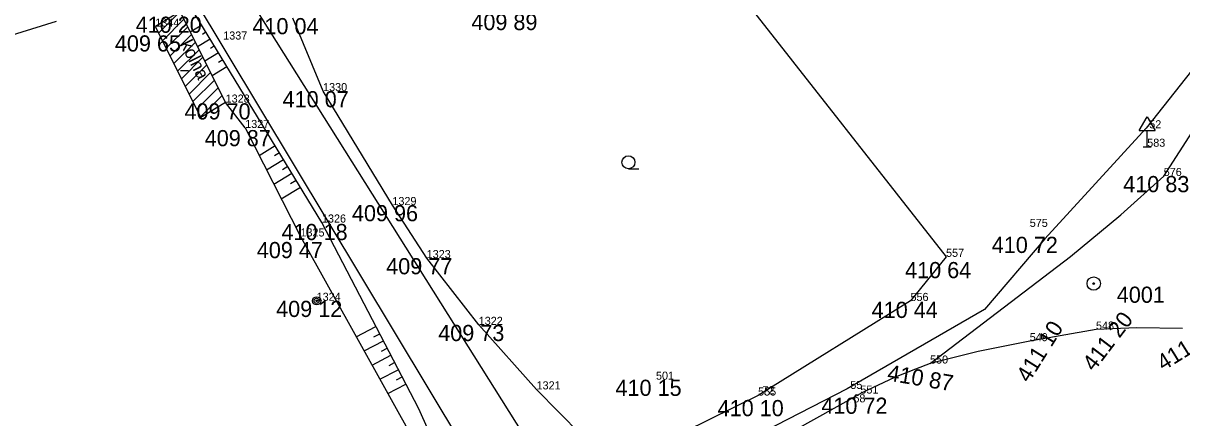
# Model space of a CAD drawing. Extents: x -559180 to -551373, y -1076947 to -1072071.
# Drawn here: x -555256.8 to -555185, y -1073058.6 to -1073034.1 of the extents above; entities that cross this region are included whole.
import ezdxf

# ---------------------------------------------------------------- set-up
doc = ezdxf.new("R2010")
doc.units = 0
for name, color, linetype in [('12_PLOTY', 7, 'Continuous'), ('13_PLOTY', 7, 'Continuous'), ('14_BUDOVY', 7, 'Continuous'), ('17_KOMUNIKACE', 7, 'Continuous'), ('1_VODA_ZN', 7, 'Continuous'), ('20_EL_ZN', 7, 'Continuous'), ('26_SRAFY', 7, 'Continuous'), ('27_HRANA_PATA', 7, 'Continuous'), ('32', 7, 'Continuous'), ('33', 7, 'Continuous'), ('3_BODY', 7, 'Continuous'), ('45_ZN_KULTURY', 7, 'Continuous'), ('47_ZN_STAV_OBJ$', 7, 'Continuous'), ('48_DOPRAVA_ZN', 7, 'Continuous'), ('4_PPBP', 7, 'Continuous'), ('52_POPIS_UCELOVY', 7, 'Continuous'), ('6_VYSKY', 7, 'Continuous')]:
    doc.layers.add(name, color=color, linetype=linetype)

# ---------------------------------------------------------------- blocks, each defined once
blk = doc.blocks.new('DZ')
at = {"layer": '48_DOPRAVA_ZN'}
for p, q in [((-0.5, 1), (0, 1.85)), ((0, 1.85), (0.5, 1)), ((-0.5, 1), (0.5, 1)), ((0, 0), (0, 1)), ((-0.25, 0), (0.25, 0))]:
    blk.add_line(p, q, dxfattribs=at)
blk = doc.blocks.new('SLB')
at = {"layer": '20_EL_ZN'}
for radius in [0.25, 0.158, 0.05]:
    blk.add_circle((0, 0), radius, dxfattribs=at)
blk = doc.blocks.new('BD')
at = {"layer": '47_ZN_STAV_OBJ$'}
blk.add_line((-0.25, 0), (0.25, 0), dxfattribs=at)
blk = doc.blocks.new('ZAHRAD')
at = {"layer": '45_ZN_KULTURY'}
blk.add_line((0, 0), (0.65, 0.003), dxfattribs=at)
blk.add_circle((0, 0.403), 0.403, dxfattribs=at)
blk = doc.blocks.new('POINT_DISPLAY')
blk.add_line((0, 0), (0, 0))
blk = doc.blocks.new('BODCST')
at = {"layer": '33'}
for radius in [0.413, 0.05]:
    blk.add_circle((0, 0), radius, dxfattribs=at)

msp = doc.modelspace()

# ---------------------------------------------------------------- linework, layer by layer
at = {"layer": '12_PLOTY'}
for p, q in [((-555217.25, -1073026.15), (-555199.64, -1073048.6)), ((-555238.19, -1073038.35), (-555240.06, -1073033.83)), ((-555260.07, -1073035.68), (-555254.68, -1073034.03)), ((-555233.9, -1073045.4), (-555238.19, -1073038.35)), ((-555243.01, -1073040.63), (-555244.22, -1073039.06)), ((-555243.01, -1073040.63), (-555239.59, -1073047.34)), ((-555231.78, -1073048.68), (-555233.9, -1073045.4)), ((-555239.59, -1073047.34), (-555232.28, -1073060.48)), ((-555228.56, -1073052.81), (-555231.78, -1073048.68)), ((-555199.64, -1073048.6), (-555201.84, -1073051.33)), ((-555201.84, -1073051.33), (-555211.27, -1073057.18)), ((-555224.98, -1073056.8), (-555228.56, -1073052.81)), ((-555222.21, -1073059.6), (-555224.98, -1073056.8)), ((-555211.27, -1073057.18), (-555218.08, -1073060.52))]:
    msp.add_line(p, q, dxfattribs=at)
at = {"layer": '13_PLOTY'}
for p, q in [((-555184.46, -1073037.09), (-555187.25, -1073040.65)), ((-555187.25, -1073040.65), (-555193.53, -1073047.49)), ((-555193.53, -1073047.49), (-555197.25, -1073051.86)), ((-555197.25, -1073051.86), (-555205.75, -1073056.77)), ((-555205.75, -1073056.77), (-555213.2, -1073060.58))]:
    msp.add_line(p, q, dxfattribs=at)
at = {"layer": '14_BUDOVY'}
for p, q in [((-555247.04, -1073033.43), (-555248.57, -1073034.36)), ((-555244.22, -1073039.06), (-555247.04, -1073033.43)), ((-555245.75, -1073039.99), (-555248.57, -1073034.36)), ((-555244.22, -1073039.06), (-555245.75, -1073039.99))]:
    msp.add_line(p, q, dxfattribs=at)
at = {"layer": '17_KOMUNIKACE'}
for p, q in [((-555186.17, -1073043.6), (-555165.38, -1073011.32)), ((-555228.54, -1073061.94), (-555247.53, -1073030.35)), ((-555243.11, -1073032.05), (-555224.89, -1073061.04)), ((-555190.36, -1073053.1), (-555194.46, -1073053.82)), ((-555216.56, -1073063.51), (-555204.94, -1073057.06))]:
    msp.add_line(p, q, dxfattribs=at)
for points in [[(-555200.63, -1073055.2), (-555191.934, -1073048.581), (-555188.815, -1073046), (-555186.17, -1073043.6)], [(-555185, -1073053.04), (-555187.825, -1073052.992), (-555190.36, -1073053.1)], [(-555194.46, -1073053.82), (-555197.662, -1073054.462), (-555200.63, -1073055.2)], [(-555200.63, -1073055.2), (-555201.53, -1073055.542), (-555202.79, -1073056.052), (-555204.94, -1073057.06)]]:
    msp.add_lwpolyline(points, dxfattribs=at)
at = {"layer": '26_SRAFY'}
for p, q in [((-555246.41, -1073034.688), (-555245.7, -1073034.256)), ((-555245.961, -1073035.585), (-555245.18, -1073035.11)), ((-555245.663, -1073034.819), (-555245.44, -1073034.683)), ((-555245.511, -1073036.482), (-555244.66, -1073035.964)), ((-555245.165, -1073035.686), (-555244.92, -1073035.537)), ((-555244.666, -1073036.553), (-555244.4, -1073036.391)), ((-555245.062, -1073037.379), (-555244.14, -1073036.818)), ((-555242.148, -1073042.321), (-555241.158, -1073041.718)), ((-555241.205, -1073042.332), (-555240.898, -1073042.146)), ((-555241.693, -1073043.215), (-555240.638, -1073042.573)), ((-555240.704, -1073043.198), (-555240.378, -1073043)), ((-555241.237, -1073044.108), (-555240.118, -1073043.427)), ((-555240.204, -1073044.064), (-555239.858, -1073043.854)), ((-555240.782, -1073045.002), (-555239.598, -1073044.281)), ((-555236.135, -1073053.55), (-555234.917, -1073052.917)), ((-555235.649, -1073054.424), (-555234.456, -1073053.805)), ((-555235.048, -1073053.549), (-555234.686, -1073053.361)), ((-555234.58, -1073054.432), (-555234.225, -1073054.249)), ((-555235.162, -1073055.299), (-555233.995, -1073054.692)), ((-555234.111, -1073055.316), (-555233.765, -1073055.136)), ((-555234.676, -1073056.173), (-555233.534, -1073055.58)), ((-555233.642, -1073056.199), (-555233.304, -1073056.023)), ((-555234.19, -1073057.047), (-555233.073, -1073056.467))]:
    msp.add_line(p, q, dxfattribs=at)
at = {"layer": '27_HRANA_PATA'}
msp.add_line((-555238.26, -1073046.48), (-555246.75, -1073032.53), dxfattribs=at)
msp.add_lwpolyline([(-555231.15, -1073060.73), (-555231.667, -1073059.334), (-555232.272, -1073058.01), (-555238.26, -1073046.48)], dxfattribs=at)
at = {"layer": '32'}
for p, q in [((-555248.37, -1073034.76), (-555247.04, -1073033.43)), ((-555248.134, -1073035.231), (-555246.804, -1073033.901)), ((-555247.898, -1073035.702), (-555246.568, -1073034.372)), ((-555247.662, -1073036.173), (-555246.332, -1073034.843)), ((-555247.426, -1073036.644), (-555246.096, -1073035.315)), ((-555247.19, -1073037.115), (-555245.86, -1073035.786)), ((-555246.954, -1073037.587), (-555245.624, -1073036.257)), ((-555246.718, -1073038.058), (-555245.388, -1073036.728)), ((-555246.482, -1073038.529), (-555245.152, -1073037.199)), ((-555246.246, -1073039), (-555244.916, -1073037.67)), ((-555246.01, -1073039.471), (-555244.68, -1073038.141)), ((-555245.774, -1073039.942), (-555244.444, -1073038.612))]:
    msp.add_line(p, q, dxfattribs=at)

# ---------------------------------------------------------------- block references
at = {"layer": '1_VODA_ZN'}
for p in [(-555248.57, -1073034.36), (-555244.37, -1073035.16), (-555238.19, -1073038.35), (-555244.22, -1073039.06), (-555243.01, -1073040.63), (-555187.25, -1073040.65), (-555187.19, -1073041.79), (-555186.17, -1073043.6), (-555233.9, -1073045.4), (-555238.26, -1073046.48), (-555239.59, -1073047.34), (-555194.46, -1073046.75), (-555231.78, -1073048.68), (-555199.64, -1073048.6), (-555190.504, -1073050.253), (-555238.59, -1073051.32), (-555201.84, -1073051.33), (-555228.56, -1073052.81), (-555190.36, -1073053.1), (-555194.46, -1073053.82), (-555200.63, -1073055.2), (-555217.59, -1073056.2), (-555205.75, -1073056.77), (-555224.98, -1073056.8), (-555211.27, -1073057.18), (-555211.19, -1073057.1), (-555204.94, -1073057.06), (-555205.56, -1073057.6)]:
    msp.add_blockref('POINT_DISPLAY', p, dxfattribs=at)
at = {"layer": '20_EL_ZN'}
msp.add_blockref('SLB', (-555238.59, -1073051.32), dxfattribs=at)
at = {"layer": '33'}
msp.add_blockref('BODCST', (-555190.504, -1073050.253), dxfattribs=at)
at = {"layer": '45_ZN_KULTURY'}
msp.add_blockref('ZAHRAD', (-555219.295, -1073043.156), dxfattribs=at)
at = {"layer": '47_ZN_STAV_OBJ$'}
msp.add_blockref('BD', (-555246.765, -1073037.08), dxfattribs=at)
at = {"layer": '48_DOPRAVA_ZN'}
msp.add_blockref('DZ', (-555187.19, -1073041.79), dxfattribs=at)

# ---------------------------------------------------------------- texts
at = {"layer": '3_BODY'}
for s, p in [('1344', (-555248.57, -1073034.36)), ('1337', (-555244.37, -1073035.16)), ('1330', (-555238.19, -1073038.35)), ('1328', (-555244.22, -1073039.06)), ('1327', (-555243.01, -1073040.63)), (' 52', (-555187.25, -1073040.65)), ('583', (-555187.19, -1073041.79)), ('576', (-555186.17, -1073043.6)), ('1329', (-555233.9, -1073045.4)), ('1326', (-555238.26, -1073046.48)), ('575', (-555194.46, -1073046.75)), ('1325', (-555239.59, -1073047.34)), ('1323', (-555231.78, -1073048.68)), ('557', (-555199.64, -1073048.6)), ('1324', (-555238.59, -1073051.32)), ('556', (-555201.84, -1073051.33)), ('1322', (-555228.56, -1073052.81)), ('548', (-555190.36, -1073053.1)), ('549', (-555194.46, -1073053.82)), ('550', (-555200.63, -1073055.2)), ('501', (-555217.59, -1073056.2)), ('1321', (-555224.98, -1073056.8)), ('555', (-555211.27, -1073057.18)), (' 72', (-555211.19, -1073057.1)), (' 55', (-555205.75, -1073056.77)), ('551', (-555204.94, -1073057.06)), (' 68', (-555205.56, -1073057.6))]:
    msp.add_text(s, height=0.5, dxfattribs=at).set_placement(p)
at = {"layer": '4_PPBP'}
msp.add_text(' 4001', height=1, dxfattribs=at).set_placement((-555189.446, -1073051.443))
at = {"layer": '52_POPIS_UCELOVY'}
msp.add_text('kolna', height=0.8, rotation=296.60574, dxfattribs=at).set_placement((-555247.054, -1073035.424))
at = {"layer": '6_VYSKY'}
for s, p in [('410 20', (-555249.787, -1073034.743)), ('410 04', (-555242.565, -1073034.83)), ('409 89', (-555229.015, -1073034.576)), ('409 65', (-555251.075, -1073035.899)), ('410 07', (-555240.695, -1073039.35)), ('409 70', (-555246.767, -1073040.102)), ('409 87', (-555245.515, -1073041.758)), ('410 83', (-555188.675, -1073044.6)), ('409 96', (-555236.405, -1073046.4)), ('410 18', (-555240.765, -1073047.565)), ('410 72', (-555196.812, -1073048.361)), ('409 47', (-555242.293, -1073048.681)), ('409 77', (-555234.285, -1073049.68)), ('410 64', (-555202.172, -1073049.919)), ('409 12', (-555241.095, -1073052.32)), ('410 44', (-555204.243, -1073052.381)), ('409 73', (-555231.065, -1073053.81)), ('410 15', (-555220.095, -1073057.2)), ('410 10', (-555213.775, -1073058.456)), ('410 72', (-555207.357, -1073058.31))]:
    msp.add_text(s, height=1, dxfattribs=at).set_placement(p)
for s, rotation, p in [('411 20', 52.67582, (-555190.488, -1073055.741)), ('411 20', 52.67582, (-555190.488, -1073055.741)), ('411 10', 58.0027, (-555194.512, -1073056.442)), ('411 39', 31.86453, (-555186.195, -1073055.683)), ('411 39', 31.86453, (-555186.195, -1073055.683)), ('410 87', 350.42158, (-555203.318, -1073056.241))]:
    msp.add_text(s, height=1, rotation=rotation, dxfattribs=at).set_placement(p)

doc.saveas('drawing.dxf')
